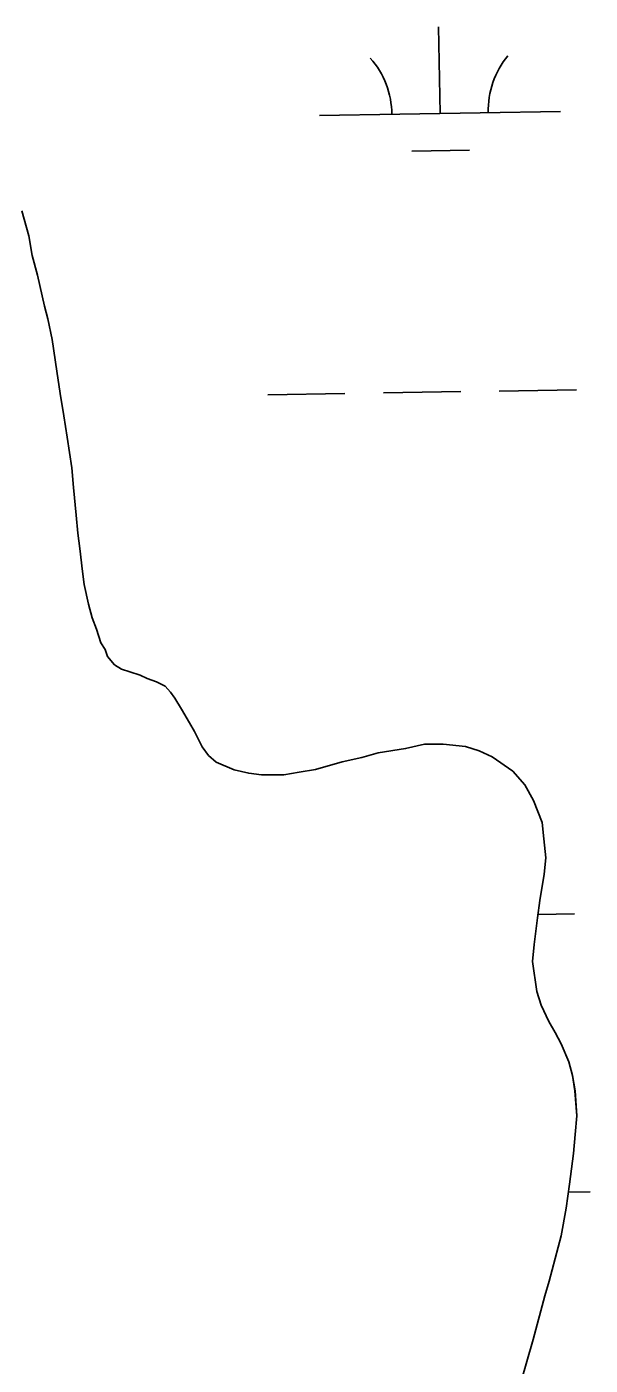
# Model space of a CAD drawing. Extents: x 3887375 to 3925618, y 296674 to 322633.
# Drawn here: x 3911817 to 3912050, y 302504 to 303059 of the extents above; entities that cross this region are included whole.
import ezdxf

# ---------------------------------------------------------------- set-up
doc = ezdxf.new("R2010")
doc.units = 0
doc.layers.add('V-TOPO-SHOR', color=7, linetype='Continuous')
doc.layers.add('V-WETL-SWMP', color=7, linetype='Continuous')

msp = doc.modelspace()

# ---------------------------------------------------------------- linework, layer by layer
at = {"layer": 'V-TOPO-SHOR'}
msp.add_lwpolyline([(3912021.24, 302496.36), (3912026.5, 302514.51), (3912031.4, 302532.66), (3912033.15, 302538.71), (3912038.04, 302557.57), (3912040.13, 302568.96), (3912041.51, 302578.91), (3912043.23, 302591.72), (3912043.91, 302599.54), (3912044.59, 302607.36), (3912043.83, 302617.67), (3912042.74, 302624.06), (3912041.3, 302629.74), (3912038.07, 302637.2), (3912035.56, 302641.81), (3912033.05, 302646.42), (3912029.83, 302653.16), (3912028.02, 302658.84), (3912026.19, 302671.27), (3912026.88, 302678.38), (3912028.25, 302689.41), (3912029.29, 302696.52), (3912031.02, 302707.55), (3912031.7, 302714.31), (3912030.96, 302722.12), (3912030.22, 302728.88), (3912026.63, 302738.1), (3912023.04, 302744.48), (3912018.04, 302750.15), (3912009.49, 302756.16), (3912004.15, 302758.62), (3911998.45, 302760.38), (3911989.2, 302761.41), (3911981.38, 302761.37), (3911973.57, 302759.56), (3911962.2, 302757.74), (3911955.46, 302755.93), (3911947.29, 302754.12), (3911936.28, 302750.88), (3911929.53, 302749.78), (3911923.14, 302748.69), (3911913.9, 302748.65), (3911908.56, 302749.34), (3911902.51, 302750.73), (3911895.04, 302753.9), (3911891.82, 302756.73), (3911889.32, 302760.28), (3911886.1, 302766.66), (3911883.95, 302770.21), (3911880.72, 302775.88), (3911877.86, 302780.49), (3911876.07, 302782.97), (3911873.93, 302785.45), (3911870.37, 302787.21), (3911866.45, 302788.62), (3911863.6, 302790.03), (3911859.33, 302791.43), (3911855.77, 302792.48), (3911852.92, 302794.25), (3911850.06, 302797.79), (3911848.98, 302800.63), (3911847.19, 302803.47), (3911845.39, 302809.15), (3911843.6, 302813.76), (3911842.15, 302819.44), (3911840.34, 302827.61), (3911839.61, 302832.94), (3911838.5, 302842.53), (3911837.76, 302848.93), (3911837.02, 302856.39), (3911835.91, 302867.76), (3911835.16, 302875.93), (3911833.33, 302888.72), (3911831.87, 302897.6), (3911830.41, 302906.84), (3911828.95, 302916.07), (3911827.12, 302929.22), (3911825.3, 302937.74), (3911823.86, 302943.07), (3911820.96, 302955.85), (3911818.8, 302964.02), (3911817.34, 302972.19), (3911814.45, 302982.49)], dxfattribs=at)
at = {"layer": 'V-WETL-SWMP'}
for p, q in [((3911987.88, 303022.87), (3911987.26, 303058.87)), ((3911937.89, 303022.01), (3912037.87, 303023.73)), ((3911976.15, 303007.24), (3912000.14, 303007.65)), ((3911817.34, 302972.19), (3911814.45, 302982.49)), ((3911818.8, 302964.02), (3911817.34, 302972.19)), ((3911820.96, 302955.85), (3911818.8, 302964.02)), ((3911823.86, 302943.07), (3911820.96, 302955.85)), ((3911825.3, 302937.74), (3911823.86, 302943.07)), ((3911827.12, 302929.22), (3911825.3, 302937.74)), ((3911828.95, 302916.07), (3911827.12, 302929.22)), ((3911830.41, 302906.84), (3911828.95, 302916.07)), ((3911831.87, 302897.6), (3911830.41, 302906.84)), ((3911916.46, 302906.2), (3911948.46, 302906.75)), ((3911964.46, 302907.02), (3911996.45, 302907.57)), ((3912012.45, 302907.84), (3912044.44, 302908.39)), ((3911833.33, 302888.72), (3911831.87, 302897.6)), ((3911835.16, 302875.93), (3911833.33, 302888.72)), ((3911835.91, 302867.76), (3911835.16, 302875.93)), ((3911837.02, 302856.39), (3911835.91, 302867.76)), ((3911837.76, 302848.93), (3911837.02, 302856.39)), ((3911838.5, 302842.53), (3911837.76, 302848.93)), ((3911839.61, 302832.94), (3911838.5, 302842.53)), ((3911840.34, 302827.61), (3911839.61, 302832.94)), ((3911842.15, 302819.44), (3911840.34, 302827.61)), ((3911843.6, 302813.76), (3911842.15, 302819.44)), ((3911845.39, 302809.15), (3911843.6, 302813.76)), ((3911847.2, 302803.47), (3911845.39, 302809.15)), ((3911848.98, 302800.63), (3911847.2, 302803.47)), ((3911850.06, 302797.79), (3911848.98, 302800.63)), ((3911852.92, 302794.25), (3911850.06, 302797.79)), ((3911855.77, 302792.48), (3911852.92, 302794.25)), ((3911859.33, 302791.43), (3911855.77, 302792.48)), ((3911863.6, 302790.03), (3911859.33, 302791.43)), ((3911866.45, 302788.62), (3911863.6, 302790.03)), ((3911870.37, 302787.21), (3911866.45, 302788.62)), ((3911873.93, 302785.45), (3911870.37, 302787.21)), ((3911876.07, 302782.97), (3911873.93, 302785.45)), ((3911877.86, 302780.49), (3911876.07, 302782.97)), ((3911880.73, 302775.88), (3911877.86, 302780.49)), ((3911883.95, 302770.21), (3911880.73, 302775.88)), ((3911886.1, 302766.66), (3911883.95, 302770.21)), ((3911889.32, 302760.28), (3911886.1, 302766.66)), ((3911981.38, 302761.37), (3911973.57, 302759.56)), ((3911989.2, 302761.41), (3911981.38, 302761.37)), ((3911998.45, 302760.38), (3911989.2, 302761.41)), ((3911891.82, 302756.73), (3911889.32, 302760.28)), ((3911895.04, 302753.9), (3911891.82, 302756.73)), ((3911955.46, 302755.93), (3911947.29, 302754.12)), ((3911962.2, 302757.74), (3911955.46, 302755.93)), ((3911973.57, 302759.56), (3911962.2, 302757.74)), ((3912004.14, 302758.62), (3911998.45, 302760.38)), ((3912009.49, 302756.16), (3912004.14, 302758.62)), ((3912018.04, 302750.15), (3912009.49, 302756.16)), ((3911902.51, 302750.73), (3911895.04, 302753.9)), ((3911908.56, 302749.34), (3911902.51, 302750.73)), ((3911929.53, 302749.78), (3911923.14, 302748.69)), ((3911936.28, 302750.88), (3911929.53, 302749.78)), ((3911947.29, 302754.12), (3911936.28, 302750.88)), ((3912023.04, 302744.48), (3912018.04, 302750.15)), ((3911913.9, 302748.65), (3911908.56, 302749.34)), ((3911923.14, 302748.69), (3911913.9, 302748.65)), ((3912026.62, 302738.1), (3912023.04, 302744.48)), ((3912030.22, 302728.88), (3912026.62, 302738.1)), ((3912030.96, 302722.12), (3912030.22, 302728.88)), ((3912031.7, 302714.31), (3912030.96, 302722.12)), ((3912031.02, 302707.55), (3912031.7, 302714.31)), ((3912029.29, 302696.52), (3912031.02, 302707.55)), ((3912028.25, 302689.41), (3912029.29, 302696.52)), ((3912026.88, 302678.38), (3912028.25, 302689.41)), ((3912028.46, 302690.84), (3912043.58, 302691.1)), ((3912026.19, 302671.27), (3912026.88, 302678.38)), ((3912028.02, 302658.84), (3912026.19, 302671.27)), ((3912029.82, 302653.16), (3912028.02, 302658.84)), ((3912033.05, 302646.42), (3912029.82, 302653.16)), ((3912035.56, 302641.81), (3912033.05, 302646.42)), ((3912038.07, 302637.2), (3912035.56, 302641.81)), ((3912041.3, 302629.74), (3912038.07, 302637.2)), ((3912042.74, 302624.06), (3912041.3, 302629.74)), ((3912043.84, 302617.67), (3912042.74, 302624.06)), ((3912044.59, 302607.36), (3912043.84, 302617.67)), ((3912043.91, 302599.54), (3912044.59, 302607.36)), ((3912043.23, 302591.72), (3912043.91, 302599.54)), ((3912041.51, 302578.91), (3912043.23, 302591.72)), ((3912040.13, 302568.96), (3912041.51, 302578.91)), ((3912041.05, 302575.61), (3912050.15, 302575.77)), ((3912038.04, 302557.57), (3912040.13, 302568.96)), ((3912033.15, 302538.71), (3912038.04, 302557.57)), ((3912031.4, 302532.66), (3912033.15, 302538.71)), ((3912026.5, 302514.51), (3912031.4, 302532.66)), ((3912021.24, 302496.36), (3912026.5, 302514.51))]:
    msp.add_line(p, q, dxfattribs=at)
for centre, start, end in [((3911932.64, 303022.4), 0.2115, 41.7552), ((3912043.11, 303024.29), 140.2115, 181.7552)]:
    msp.add_arc(centre, 35.25, start, end, dxfattribs=at)

doc.saveas('drawing.dxf')
